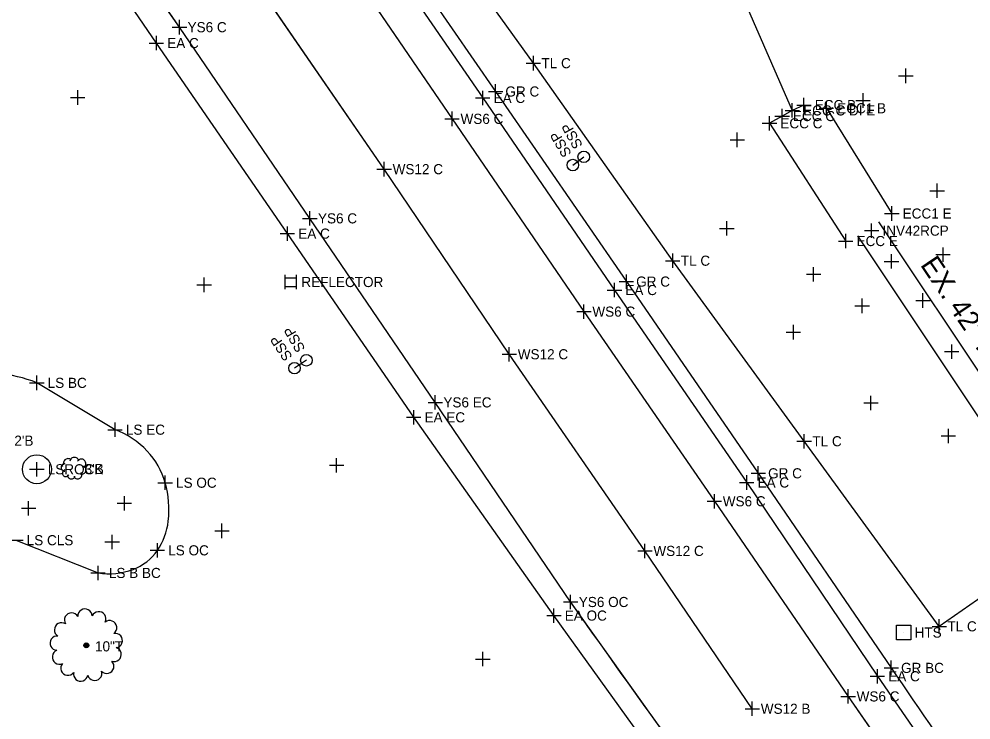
# Model space of a CAD drawing. Extents: x 1324236 to 1326110, y 459090 to 460782.
# Drawn here: x 1325451.1 to 1325582.8, y 460050.8 to 460147.8 of the extents above; entities that cross this region are included whole.
import ezdxf

# ---------------------------------------------------------------- set-up
doc = ezdxf.new("R2010")
doc.units = 0
for name, color, linetype in [('DR_X_Ditch', 7, 'Continuous'), ('DR_X_Drive_Pipe', 7, 'Continuous'), ('DR_X_Paved_Gutter', 7, 'Continuous'), ('DR_X_Storm_Sewer', 7, 'Continuous'), ('DT_X_Contour_Major', 7, 'Continuous'), ('DT_X_Contour_Minor', 7, 'Continuous'), ('DT_X_Terrain_Ground_Line', 7, 'Continuous'), ('DV_X_Property_Line', 7, 'Continuous'), ('LT_X_Poles', 7, 'Continuous'), ('PM_X_Edge_Line', 7, 'Continuous'), ('PM_X_Parking_Lot_Stall', 7, 'Continuous'), ('PV_X_Shoulder', 7, 'Continuous'), ('RD_X_Concrete_Barrier', 7, 'Continuous'), ('RD_X_GR_Lt', 7, 'Continuous'), ('RW_X_CL', 7, 'Continuous'), ('RW_X_Esmt_SH', 7, 'Continuous'), ('UT_X_Telecom', 7, 'Continuous'), ('VG_X_Cells', 7, 'Continuous'), ('VG_X_Flower_Bed', 7, 'Continuous')]:
    doc.layers.add(name, color=color, linetype=linetype)

msp = doc.modelspace()

# ---------------------------------------------------------------- linework, layer by layer
at = {"layer": 'DR_X_Ditch'}
for points in [[(1325392.48, 460306.14), (1325394.43, 460302.92), (1325394.43, 460302.92), (1325397.79, 460297.88), (1325401.32, 460292.96), (1325401.32, 460292.96), (1325418.59, 460267.6), (1325438.59, 460238.95), (1325456.84, 460212.47), (1325475.03, 460186.5), (1325492.65, 460160.91), (1325510.99, 460134.02), (1325529.23, 460107.34), (1325547.28, 460081.09), (1325565.79, 460054.08), (1325584.28, 460027.39)], [(1325587.07, 459989.64), (1325574.08, 460005.86), (1325574.08, 460005.86), (1325567.65, 460013.97), (1325567.65, 460013.97), (1325557.2, 460027.23), (1325557.2, 460027.23), (1325546.61, 460040.68), (1325546.61, 460040.68), (1325540.09, 460049.3), (1325540.09, 460049.3), (1325527.39, 460067.15), (1325527.39, 460067.15), (1325508.66, 460094.78), (1325491.31, 460120.25), (1325473.28, 460146.71), (1325455.4, 460172.68)]]:
    msp.add_lwpolyline(points, dxfattribs=at)
at = {"layer": 'DR_X_Drive_Pipe'}
msp.add_line((1325548, 460158.27), (1325558.06, 460135.19), dxfattribs=at)
at = {"layer": 'DR_X_Paved_Gutter'}
for p, q in [((1325559.67, 460135.93), (1325558.06, 460135.19)), ((1325562.77, 460135.49), (1325571.83, 460120.92)), ((1325562.77, 460135.49), (1325571.83, 460120.92)), ((1325556.65, 460134.41), (1325554.91, 460133.41)), ((1325558.06, 460135.19), (1325556.65, 460134.41)), ((1325554.91, 460133.41), (1325565.45, 460117.11))]:
    msp.add_line(p, q, dxfattribs=at)
msp.add_lwpolyline([(1325559.67, 460135.93), (1325558.06, 460135.19), (1325556.65, 460134.41), (1325554.91, 460133.41), (1325565.45, 460117.11)], dxfattribs=at)
at = {"layer": 'DR_X_Storm_Sewer'}
for p, q in [((1325501.6, 460127.06), (1325483.41, 460153.55)), ((1325518.91, 460101.44), (1325501.6, 460127.06)), ((1325537.68, 460074.22), (1325518.91, 460101.44)), ((1325552.53, 460052.37), (1325537.68, 460074.22))]:
    msp.add_line(p, q, dxfattribs=at)
at = {"layer": 'DT_X_Contour_Major'}
msp.add_line((1325573.48, 460062.92), (1325573.48, 460062.92), dxfattribs=at)
msp.add_lwpolyline([(1325572.48, 460061.92), (1325572.48, 460063.92), (1325574.48, 460063.92), (1325574.48, 460061.92), (1325572.48, 460061.92)], dxfattribs=at)
at = {"layer": 'DT_X_Contour_Minor'}
for p, q in [((1325527.7, 460127.63), (1325529.21, 460128.76)), ((1325490.83, 460100.61), (1325489.19, 460099.51))]:
    msp.add_line(p, q, dxfattribs=at)
for centre in [(1325529.21, 460128.76), (1325527.7, 460127.63), (1325490.83, 460100.61), (1325489.19, 460099.51)]:
    msp.add_circle(centre, 0.8, dxfattribs=at)
at = {"layer": 'DT_X_Terrain_Ground_Line'}
for p, q in [((1325487.84, 460112.44), (1325487.84, 460110.44)), ((1325487.84, 460112.04), (1325489.44, 460112.04)), ((1325489.44, 460112.44), (1325489.44, 460110.44)), ((1325487.84, 460110.84), (1325489.44, 460110.84))]:
    msp.add_line(p, q, dxfattribs=at)
at = {"layer": 'DV_X_Property_Line'}
for p, q in [((1325470.08, 460143.51), (1325470.08, 460145.51)), ((1325469.08, 460144.51), (1325471.08, 460144.51)), ((1325514.23, 460136.92), (1325516.23, 460136.92)), ((1325515.23, 460135.92), (1325515.23, 460137.92)), ((1325559.67, 460134.93), (1325559.67, 460136.93)), ((1325556.65, 460133.41), (1325556.65, 460135.41)), ((1325558.06, 460134.19), (1325558.06, 460136.19)), ((1325558.67, 460135.93), (1325560.67, 460135.93)), ((1325561.77, 460135.49), (1325563.77, 460135.49)), ((1325562.77, 460134.49), (1325562.77, 460136.49)), ((1325554.91, 460132.41), (1325554.91, 460134.41)), ((1325555.65, 460134.41), (1325557.65, 460134.41)), ((1325557.06, 460135.19), (1325559.06, 460135.19)), ((1325553.91, 460133.41), (1325555.91, 460133.41)), ((1325570.83, 460120.92), (1325572.83, 460120.92)), ((1325571.83, 460119.92), (1325571.83, 460121.92)), ((1325488.21, 460117.14), (1325488.21, 460119.14)), ((1325568.04, 460118.55), (1325570.04, 460118.55)), ((1325569.04, 460117.55), (1325569.04, 460119.55)), ((1325487.21, 460118.14), (1325489.21, 460118.14)), ((1325564.45, 460117.11), (1325566.45, 460117.11)), ((1325565.45, 460116.11), (1325565.45, 460118.11)), ((1325533.46, 460109.33), (1325533.46, 460111.33)), ((1325532.46, 460110.33), (1325534.46, 460110.33)), ((1325505.68, 460091.71), (1325505.68, 460093.71)), ((1325504.68, 460092.71), (1325506.68, 460092.71)), ((1325551.75, 460082.69), (1325551.75, 460084.69)), ((1325550.75, 460083.69), (1325552.75, 460083.69)), ((1325525.08, 460064.27), (1325525.08, 460066.27)), ((1325524.08, 460065.27), (1325526.08, 460065.27)), ((1325569.83, 460055.87), (1325569.83, 460057.87)), ((1325568.83, 460056.87), (1325570.83, 460056.87))]:
    msp.add_line(p, q, dxfattribs=at)
at = {"layer": 'LT_X_Poles'}
for points in [[(1325552.53, 460052.37), (1325537.68, 460074.22), (1325518.91, 460101.44), (1325501.6, 460127.06), (1325483.41, 460153.55), (1325465.49, 460179.7), (1325447.45, 460205.76), (1325428.78, 460232.55), (1325409.11, 460260.88), (1325391.07, 460286.18), (1325376.81, 460306.09), (1325363.64, 460323.93)], [(1325392.48, 460306.14), (1325394.43, 460302.92), (1325394.43, 460302.92), (1325397.79, 460297.88), (1325401.32, 460292.96), (1325401.32, 460292.96), (1325418.59, 460267.6), (1325438.59, 460238.95), (1325456.84, 460212.47), (1325475.03, 460186.5), (1325492.65, 460160.91), (1325510.99, 460134.02), (1325529.23, 460107.34), (1325547.28, 460081.09), (1325565.79, 460054.08), (1325584.28, 460027.39)], [(1325587.07, 459989.64), (1325574.08, 460005.86), (1325574.08, 460005.86), (1325567.65, 460013.97), (1325567.65, 460013.97), (1325557.2, 460027.23), (1325557.2, 460027.23), (1325546.61, 460040.68), (1325546.61, 460040.68), (1325540.09, 460049.3), (1325540.09, 460049.3), (1325527.39, 460067.15), (1325527.39, 460067.15), (1325508.66, 460094.78), (1325491.31, 460120.25), (1325473.28, 460146.71), (1325455.4, 460172.68)]]:
    msp.add_lwpolyline(points, dxfattribs=at)
at = {"layer": 'PM_X_Edge_Line'}
for p, q in [((1325473.28, 460146.71), (1325455.4, 460172.68)), ((1325492.65, 460160.91), (1325510.99, 460134.02)), ((1325491.31, 460120.25), (1325473.28, 460146.71)), ((1325510.99, 460134.02), (1325529.23, 460107.34)), ((1325508.66, 460094.78), (1325491.31, 460120.25)), ((1325529.23, 460107.34), (1325547.28, 460081.09)), ((1325464.36, 460091), (1325453.54, 460097.48)), ((1325527.39, 460067.15), (1325508.66, 460094.78)), ((1325547.28, 460081.09), (1325565.79, 460054.08)), ((1325450.64, 460075.7), (1325462.01, 460071.17)), ((1325565.79, 460054.08), (1325584.28, 460027.39))]:
    msp.add_line(p, q, dxfattribs=at)
for centre, radius, start, end in [((1325447.19, 460082.17), 16.58, 67.461, 86.8724), ((1325460.15, 460079.86), 11.91, 43.3956, 69.3255), ((1325461.11, 460080.76), 10.59, 15.8763, 43.3956), ((1325458.14, 460079.91), 13.68, 353.4043, 15.8763), ((1325462.83, 460079.37), 8.96, 325.5454, 353.4043), ((1325464.33, 460078.34), 7.14, 290.877, 325.5454), ((1325463.51, 460080.48), 9.43, 260.8307, 290.877), ((1326460.74, 460717.66), 1137.68, 214.87524, 215.97833)]:
    msp.add_arc(centre, radius, start, end, dxfattribs=at)
at = {"layer": 'PM_X_Parking_Lot_Stall'}
for p, q in [((1325498.49, 460164.65), (1325517.01, 460137.81)), ((1325517.01, 460137.81), (1325535.1, 460111.5)), ((1325535.1, 460111.5), (1325553.36, 460084.96)), ((1325553.36, 460084.96), (1325571.75, 460058.03))]:
    msp.add_line(p, q, dxfattribs=at)
msp.add_arc((1326187.06, 460471.05), 741.08, 213.87094, 215.52925, dxfattribs=at)
at = {"layer": 'PV_X_Shoulder'}
for points in [[(1325398.37, 460305.69), (1325405.2, 460296.15), (1325405.2, 460296.15), (1325422.82, 460270.39), (1325442.8, 460241.71), (1325461.19, 460215.15), (1325479.2, 460189.36), (1325496.93, 460163.57), (1325515.23, 460136.92), (1325533.46, 460110.33), (1325551.75, 460083.69), (1325569.83, 460056.87), (1325588.2, 460030.22)], [(1325584.27, 459987.36), (1325571.22, 460003.75), (1325571.22, 460003.75), (1325564.9, 460011.89), (1325564.9, 460011.89), (1325554.86, 460025.04), (1325554.86, 460025.04), (1325544.4, 460038.76), (1325544.4, 460038.76), (1325537.86, 460047.53), (1325537.86, 460047.53), (1325525.08, 460065.27), (1325525.08, 460065.27), (1325505.68, 460092.71), (1325488.21, 460118.14), (1325470.08, 460144.51), (1325452.3, 460170.59)]]:
    msp.add_lwpolyline(points, dxfattribs=at)
at = {"layer": 'RD_X_Concrete_Barrier'}
msp.add_circle((1325453.55, 460085.52), 2, dxfattribs=at)
at = {"layer": 'RD_X_GR_Lt'}
for p, q in [((1325522.24, 460141.73), (1325503.11, 460168.38)), ((1325541.51, 460114.39), (1325522.24, 460141.73)), ((1325559.71, 460089.4), (1325541.51, 460114.39)), ((1325578.39, 460063.78), (1325559.71, 460089.4)), ((1325593.85, 460074.52), (1325578.39, 460063.78))]:
    msp.add_line(p, q, dxfattribs=at)
at = {"layer": 'RW_X_CL'}
for p, q in [((1325473.28, 460145.71), (1325473.28, 460147.71)), ((1325472.28, 460146.71), (1325474.28, 460146.71)), ((1325573.77, 460138.97), (1325573.77, 460140.97)), ((1325572.77, 460139.97), (1325574.77, 460139.97)), ((1325458.2, 460136.98), (1325460.2, 460136.98)), ((1325459.2, 460135.98), (1325459.2, 460137.98)), ((1325567.85, 460135.57), (1325567.85, 460137.57)), ((1325566.85, 460136.57), (1325568.85, 460136.57)), ((1325510.99, 460133.02), (1325510.99, 460135.02)), ((1325509.99, 460134.02), (1325511.99, 460134.02)), ((1325550.45, 460130.12), (1325550.45, 460132.12)), ((1325549.45, 460131.12), (1325551.45, 460131.12)), ((1325501.6, 460126.06), (1325501.6, 460128.06)), ((1325500.6, 460127.06), (1325502.6, 460127.06)), ((1325578.11, 460123.07), (1325578.11, 460125.07)), ((1325577.11, 460124.07), (1325579.11, 460124.07)), ((1325491.31, 460119.25), (1325491.31, 460121.25)), ((1325490.31, 460120.25), (1325492.31, 460120.25)), ((1325549, 460117.86), (1325549, 460119.86)), ((1325548, 460118.86), (1325550, 460118.86)), ((1325578.92, 460114.23), (1325578.92, 460116.23)), ((1325571.78, 460113.29), (1325571.78, 460115.29)), ((1325577.92, 460115.23), (1325579.92, 460115.23)), ((1325561.01, 460111.51), (1325561.01, 460113.51)), ((1325570.78, 460114.29), (1325572.78, 460114.29)), ((1325476.7, 460110.05), (1325476.7, 460112.05)), ((1325560.01, 460112.51), (1325562.01, 460112.51)), ((1325475.7, 460111.05), (1325477.7, 460111.05)), ((1325567.73, 460107.14), (1325567.73, 460109.14)), ((1325576.14, 460107.88), (1325576.14, 460109.88)), ((1325529.23, 460106.34), (1325529.23, 460108.34)), ((1325566.73, 460108.14), (1325568.73, 460108.14)), ((1325575.14, 460108.88), (1325577.14, 460108.88)), ((1325528.23, 460107.34), (1325530.23, 460107.34)), ((1325558.21, 460103.49), (1325558.21, 460105.49)), ((1325557.21, 460104.49), (1325559.21, 460104.49)), ((1325580.12, 460100.8), (1325580.12, 460102.8)), ((1325517.91, 460101.44), (1325519.91, 460101.44)), ((1325518.91, 460100.44), (1325518.91, 460102.44)), ((1325579.12, 460101.8), (1325581.12, 460101.8)), ((1325507.66, 460094.78), (1325509.66, 460094.78)), ((1325508.66, 460093.78), (1325508.66, 460095.78)), ((1325567.94, 460094.7), (1325569.94, 460094.7)), ((1325568.94, 460093.7), (1325568.94, 460095.7)), ((1325579.65, 460089.14), (1325579.65, 460091.14)), ((1325578.65, 460090.14), (1325580.65, 460090.14)), ((1325495.01, 460085.07), (1325495.01, 460087.07)), ((1325494.01, 460086.07), (1325496.01, 460086.07)), ((1325465.65, 460079.82), (1325465.65, 460081.82)), ((1325547.28, 460080.09), (1325547.28, 460082.09)), ((1325451.41, 460080.12), (1325453.41, 460080.12)), ((1325452.41, 460079.12), (1325452.41, 460081.12)), ((1325464.65, 460080.82), (1325466.65, 460080.82)), ((1325546.28, 460081.09), (1325548.28, 460081.09)), ((1325479.15, 460076), (1325479.15, 460078)), ((1325463.96, 460074.46), (1325463.96, 460076.46)), ((1325478.15, 460077), (1325480.15, 460077)), ((1325462.96, 460075.46), (1325464.96, 460075.46)), ((1325537.68, 460073.22), (1325537.68, 460075.22)), ((1325536.68, 460074.22), (1325538.68, 460074.22)), ((1325526.39, 460067.15), (1325528.39, 460067.15)), ((1325527.39, 460066.15), (1325527.39, 460068.15)), ((1325514.24, 460059.25), (1325516.24, 460059.25)), ((1325515.24, 460058.25), (1325515.24, 460060.25)), ((1325565.79, 460053.08), (1325565.79, 460055.08)), ((1325564.79, 460054.08), (1325566.79, 460054.08)), ((1325552.53, 460051.37), (1325552.53, 460053.37)), ((1325551.53, 460052.37), (1325553.53, 460052.37))]:
    msp.add_line(p, q, dxfattribs=at)
at = {"layer": 'RW_X_Esmt_SH'}
for p, q in [((1325522.24, 460140.73), (1325522.24, 460142.73)), ((1325521.24, 460141.73), (1325523.24, 460141.73)), ((1325517.01, 460136.81), (1325517.01, 460138.81)), ((1325516.01, 460137.81), (1325518.01, 460137.81)), ((1325540.51, 460114.39), (1325542.51, 460114.39)), ((1325541.51, 460113.39), (1325541.51, 460115.39)), ((1325535.1, 460110.5), (1325535.1, 460112.5)), ((1325534.1, 460111.5), (1325536.1, 460111.5)), ((1325452.54, 460097.48), (1325454.54, 460097.48)), ((1325453.54, 460096.48), (1325453.54, 460098.48)), ((1325464.36, 460090), (1325464.36, 460092)), ((1325463.36, 460091), (1325465.36, 460091)), ((1325558.71, 460089.4), (1325560.71, 460089.4)), ((1325559.71, 460088.4), (1325559.71, 460090.4)), ((1325452.55, 460085.52), (1325454.55, 460085.52)), ((1325453.55, 460084.52), (1325453.55, 460086.52)), ((1325553.36, 460083.96), (1325553.36, 460085.96)), ((1325471.3, 460082.66), (1325471.3, 460084.66)), ((1325552.36, 460084.96), (1325554.36, 460084.96)), ((1325470.3, 460083.66), (1325472.3, 460083.66)), ((1325449.64, 460075.7), (1325451.64, 460075.7)), ((1325470.22, 460073.3), (1325470.22, 460075.3)), ((1325469.22, 460074.3), (1325471.22, 460074.3)), ((1325461.01, 460071.17), (1325463.01, 460071.17)), ((1325462.01, 460070.17), (1325462.01, 460072.17)), ((1325578.39, 460062.78), (1325578.39, 460064.78)), ((1325577.39, 460063.78), (1325579.39, 460063.78)), ((1325571.75, 460057.03), (1325571.75, 460059.03)), ((1325570.75, 460058.03), (1325572.75, 460058.03))]:
    msp.add_line(p, q, dxfattribs=at)
at = {"layer": 'VG_X_Cells'}
for points in [[(1325458.3, 460086.82), (1325458.2, 460086.9), (1325458.09, 460086.95), (1325457.97, 460086.98), (1325457.85, 460086.99), (1325457.73, 460086.98), (1325457.61, 460086.94), (1325457.5, 460086.88), (1325457.41, 460086.81), (1325457.33, 460086.71), (1325457.27, 460086.6), (1325457.23, 460086.49), (1325457.22, 460086.37), (1325457.22, 460086.24), (1325457.25, 460086.13)], [(1325459.34, 460086.65), (1325459.32, 460086.76), (1325459.27, 460086.87), (1325459.2, 460086.96), (1325459.12, 460087.05), (1325459.02, 460087.11), (1325458.91, 460087.15), (1325458.79, 460087.17), (1325458.68, 460087.17), (1325458.56, 460087.15), (1325458.45, 460087.11), (1325458.35, 460087.05), (1325458.27, 460086.96), (1325458.2, 460086.87), (1325458.15, 460086.76), (1325458.13, 460086.65)], [(1325460.04, 460085.78), (1325460.13, 460085.85), (1325460.21, 460085.94), (1325460.26, 460086.04), (1325460.3, 460086.15), (1325460.32, 460086.27), (1325460.31, 460086.38), (1325460.29, 460086.5), (1325460.24, 460086.6), (1325460.18, 460086.7), (1325460.09, 460086.78), (1325460, 460086.85), (1325459.89, 460086.9), (1325459.78, 460086.92), (1325459.66, 460086.93), (1325459.54, 460086.91), (1325459.43, 460086.87), (1325459.33, 460086.81), (1325459.24, 460086.74), (1325459.17, 460086.65)], [(1325457.43, 460086.3), (1325457.33, 460086.29), (1325457.24, 460086.27), (1325457.15, 460086.22), (1325457.08, 460086.16), (1325457.01, 460086.09), (1325456.96, 460086.01), (1325456.93, 460085.92), (1325456.91, 460085.83), (1325456.91, 460085.73), (1325456.93, 460085.64), (1325456.96, 460085.55), (1325457.01, 460085.46), (1325457.08, 460085.39), (1325457.15, 460085.33), (1325457.24, 460085.29), (1325457.33, 460085.26), (1325457.43, 460085.26)], [(1325457.43, 460085.43), (1325457.34, 460085.4), (1325457.26, 460085.35), (1325457.2, 460085.29), (1325457.14, 460085.21), (1325457.1, 460085.13), (1325457.08, 460085.04), (1325457.08, 460084.95), (1325457.09, 460084.86), (1325457.12, 460084.77), (1325457.17, 460084.69), (1325457.23, 460084.62), (1325457.31, 460084.57), (1325457.39, 460084.53), (1325457.48, 460084.51), (1325457.57, 460084.5), (1325457.66, 460084.52), (1325457.75, 460084.55), (1325457.83, 460084.6), (1325457.9, 460084.66), (1325457.95, 460084.73)], [(1325459.52, 460084.91), (1325459.62, 460084.87), (1325459.73, 460084.86), (1325459.85, 460084.86), (1325459.95, 460084.89), (1325460.05, 460084.94), (1325460.14, 460085), (1325460.22, 460085.09), (1325460.28, 460085.18), (1325460.32, 460085.28), (1325460.34, 460085.39), (1325460.34, 460085.5), (1325460.31, 460085.61), (1325460.27, 460085.72), (1325460.21, 460085.81), (1325460.13, 460085.89), (1325460.04, 460085.95)], [(1325457.78, 460084.73), (1325457.78, 460084.63), (1325457.81, 460084.53), (1325457.85, 460084.44), (1325457.91, 460084.36), (1325457.99, 460084.29), (1325458.08, 460084.23), (1325458.17, 460084.2), (1325458.27, 460084.18), (1325458.38, 460084.18), (1325458.48, 460084.2), (1325458.57, 460084.25), (1325458.66, 460084.3), (1325458.73, 460084.38), (1325458.78, 460084.46), (1325458.82, 460084.56)], [(1325458.65, 460084.56), (1325458.7, 460084.46), (1325458.77, 460084.37), (1325458.86, 460084.29), (1325458.96, 460084.24), (1325459.07, 460084.2), (1325459.18, 460084.19), (1325459.29, 460084.2), (1325459.4, 460084.23), (1325459.5, 460084.28), (1325459.59, 460084.35), (1325459.67, 460084.44), (1325459.73, 460084.53), (1325459.76, 460084.64), (1325459.78, 460084.75), (1325459.77, 460084.87), (1325459.74, 460084.98), (1325459.69, 460085.08)]]:
    msp.add_lwpolyline(points, dxfattribs=at)
for points in [[(1325460.1, 460061.32), (1325460.39, 460061.15), (1325460.39, 460061.15), (1325460.05, 460061.15)], [(1325460.05, 460061.15), (1325460.39, 460061.15), (1325460.39, 460061.15), (1325460.1, 460060.98)], [(1325460.22, 460061.44), (1325460.39, 460061.15), (1325460.39, 460061.15), (1325460.1, 460061.32)], [(1325460.1, 460060.98), (1325460.39, 460061.15), (1325460.39, 460061.15), (1325460.22, 460060.85)], [(1325460.39, 460061.49), (1325460.39, 460061.15), (1325460.39, 460061.15), (1325460.22, 460061.44)], [(1325460.22, 460060.85), (1325460.39, 460061.15), (1325460.39, 460061.15), (1325460.39, 460060.8)], [(1325460.57, 460061.44), (1325460.39, 460061.15), (1325460.39, 460061.15), (1325460.39, 460061.49)], [(1325460.69, 460061.32), (1325460.39, 460061.15), (1325460.39, 460061.15), (1325460.57, 460061.44)], [(1325460.74, 460061.15), (1325460.39, 460061.15), (1325460.39, 460061.15), (1325460.69, 460061.32)], [(1325460.39, 460060.8), (1325460.39, 460061.15), (1325460.39, 460061.15), (1325460.57, 460060.85)], [(1325460.57, 460060.85), (1325460.39, 460061.15), (1325460.39, 460061.15), (1325460.69, 460060.98)], [(1325460.69, 460060.98), (1325460.39, 460061.15), (1325460.39, 460061.15), (1325460.74, 460061.15)]]:
    msp.add_lwpolyline(points, close=True, dxfattribs=at)
for centre, start, end in [((1325458.35, 460064.64), 28.9333, 211.816), ((1325460.2, 460065.19), 1.241, 184.1237), ((1325462.11, 460064.82), 333.5487, 156.4314), ((1325456.96, 460063.29), 56.6256, 239.5083), ((1325463.61, 460063.6), 305.8564, 128.7391), ((1325456.36, 460061.45), 84.3179, 267.2006), ((1325464.39, 460061.82), 278.1641, 101.0468), ((1325456.68, 460059.54), 112.0103, 294.8929), ((1325464.24, 460059.89), 250.4718, 73.3545), ((1325457.85, 460057.99), 139.7026, 322.5852), ((1325463.22, 460058.25), 222.7795, 45.6622), ((1325459.61, 460057.18), 167.3949, 350.2776), ((1325461.55, 460057.27), 195.0872, 17.9699)]:
    msp.add_arc(centre, 0.992, start, end, dxfattribs=at)
at = {"layer": 'VG_X_Flower_Bed'}
for p, q in [((1325569.98, 460119.77), (1325589.64, 460090.27)), ((1325567.07, 460117.83), (1325586.73, 460088.33))]:
    msp.add_line(p, q, dxfattribs=at)

# ---------------------------------------------------------------- texts
at = {"layer": 'DT_X_Contour_Major'}
msp.add_text('HTS', height=1.4, dxfattribs=at).set_placement((1325574.98, 460062.22))
at = {"layer": 'DT_X_Contour_Minor'}
for rotation, p in [(119.2678, (1325529.11, 460130.37)), (120.3529, (1325527.57, 460129.23)), (119.8053, (1325490.72, 460102.21)), (123.7375, (1325488.97, 460101.11))]:
    msp.add_text('SSP', height=1.4, rotation=rotation, dxfattribs=at).set_placement(p)
at = {"layer": 'DV_X_Property_Line'}
for s, p in [('EA C', (1325471.58, 460143.81)), ('EA C', (1325516.73, 460136.22)), ('ECC C DI E', (1325559.56, 460134.49)), ('ECC B', (1325561.17, 460135.23)), ('ECC1 B', (1325564.27, 460134.79)), ('ECC C', (1325556.41, 460132.71)), ('ECC C', (1325558.15, 460133.71)), ('ECC1 E', (1325573.33, 460120.22)), ('EA C', (1325489.71, 460117.44)), ('INV42RCP', (1325570.54, 460117.85)), ('ECC E', (1325566.95, 460116.41)), ('EA C', (1325534.96, 460109.63)), ('EA EC', (1325507.18, 460092.01)), ('EA C', (1325553.25, 460082.99)), ('EA OC', (1325526.58, 460064.57)), ('EA C', (1325571.33, 460056.17))]:
    msp.add_text(s, height=1.4, dxfattribs=at).set_placement(p)
at = {"layer": 'RW_X_CL'}
for s, p in [('YS6 C', (1325474.4, 460146.01)), ('WS6 C', (1325512.16, 460133.32)), ('WS12 C', (1325502.77, 460126.36)), ('YS6 C', (1325492.44, 460119.55)), ('WS6 C', (1325530.4, 460106.64)), ('WS12 C', (1325520.08, 460100.74)), ('YS6 EC', (1325509.79, 460094.08)), ('WS6 C', (1325548.44, 460080.39)), ('WS12 C', (1325538.84, 460073.52)), ('YS6 OC', (1325528.52, 460066.45)), ('WS6 C', (1325566.96, 460053.38)), ('WS12 B', (1325553.7, 460051.67))]:
    msp.add_text(s, height=1.4, dxfattribs=at).set_placement(p)
at = {"layer": 'RW_X_Esmt_SH'}
for s, p in [('TL C', (1325523.36, 460141.03)), ('GR C', (1325518.37, 460137.11)), ('TL C', (1325542.64, 460113.69)), ('REFLECTOR', (1325490.14, 460110.74)), ('GR C', (1325536.46, 460110.8)), ('LS BC', (1325455.04, 460096.78)), ('LS EC', (1325465.86, 460090.3)), ('TL C', (1325560.84, 460088.7)), ('LSROCK', (1325455.05, 460084.82)), ('GR C', (1325554.71, 460084.26)), ('LS OC', (1325472.8, 460082.96)), ('LS CLS', (1325452.14, 460075)), ('LS OC', (1325471.72, 460073.6)), ('LS B BC', (1325463.51, 460070.47)), ('TL C', (1325579.52, 460063.08)), ('GR BC', (1325573.11, 460057.33))]:
    msp.add_text(s, height=1.4, dxfattribs=at).set_placement(p)
at = {"layer": 'UT_X_Telecom'}
msp.add_text('EX. 42" RCP', height=2.8, rotation=303.8899, dxfattribs=at).set_placement((1325575.69, 460113.82))
at = {"layer": 'VG_X_Cells'}
for s, p in [("2'B", (1325450.43, 460088.78)), ("3'B", (1325460.16, 460084.85)), ('10"T', (1325461.59, 460060.31))]:
    msp.add_text(s, height=1.4, dxfattribs=at).set_placement(p)

doc.saveas('drawing.dxf')
